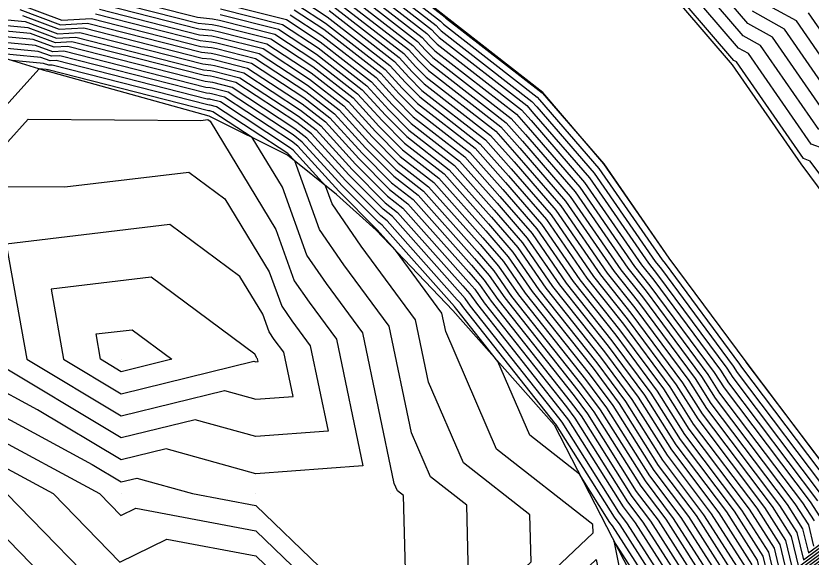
# Model space of a CAD drawing. Extents: x 2188792 to 2191981, y 386090 to 389710.
# Drawn here: x 2190472.3 to 2190531.5, y 387705.4 to 387745.7 of the extents above; entities that cross this region are included whole.
import ezdxf

# ---------------------------------------------------------------- set-up
doc = ezdxf.new("R2010")
doc.units = 0
for name, color, linetype in [('DTM Contours Major', 7, 'Continuous'), ('DTM Contours Minor', 7, 'Continuous'), ('Exist DTM QL2 LIDAR Elevation Point', 7, 'Continuous'), ('PH Exist DTM Breakline', 7, 'Continuous')]:
    doc.layers.add(name, color=color, linetype=linetype)

msp = doc.modelspace()

# ---------------------------------------------------------------- linework, layer by layer
at = {"layer": 'DTM Contours Major'}
for points in [[(2190496.544, 387749.359), (2190502.883, 387744.428), (2190503.277, 387743.994), (2190503.641, 387743.629), (2190509.937, 387738.735), (2190510.646, 387737.937), (2190514.623, 387733.336), (2190518.857, 387727.212), (2190519.768, 387726.06), (2190524.739, 387719.355), (2190525.325, 387718.426), (2190531.963, 387709.63)], [(2190479.41, 387747.275), (2190485.818, 387745.637), (2190486.93, 387745.524), (2190487.452, 387745.413), (2190491.567, 387744.376), (2190494.542, 387742.421), (2190497.737, 387739.936), (2190499.554, 387737.935), (2190501.231, 387736.254), (2190504.171, 387733.968), (2190507.476, 387730.248), (2190509.291, 387728.148), (2190511.223, 387725.354), (2190515.531, 387719.91), (2190517.662, 387717.034), (2190520.427, 387712.652), (2190523.482, 387708.605), (2190526.201, 387704.35), (2190527.217, 387700.067), (2190531.942, 387703.589), (2190517.787, 387683.16)], [(2190495.877, 387747.046), (2190501.167, 387742.931), (2190502.036, 387741.974), (2190502.838, 387741.171), (2190508.015, 387737.146), (2190509.589, 387735.374), (2190512.846, 387731.606), (2190516.312, 387726.593), (2190518.356, 387724.01), (2190522.38, 387718.581), (2190523.692, 387716.502), (2190529.136, 387709.288), (2190530.425, 387707.271), (2190530.907, 387705.24), (2190538.102, 387710.603), (2190531.266, 387700.737)], [(2190472.399, 387746.662), (2190475.736, 387745.402), (2190477.941, 387745.539), (2190486.074, 387743.461), (2190486.858, 387743.381), (2190487.226, 387743.303), (2190490.126, 387742.572), (2190493.875, 387740.109), (2190496.021, 387738.439), (2190498.313, 387735.915), (2190500.428, 387733.795), (2190502.249, 387732.379), (2190506.42, 387727.685), (2190507.514, 387726.419), (2190508.679, 387724.735), (2190514.118, 387717.86), (2190515.304, 387716.261), (2190518.795, 387710.728), (2190520.655, 387708.263), (2190524.088, 387702.889), (2190525.371, 387697.48), (2190528.861, 387700.081), (2190511.047, 387674.372)], [(2190493.009, 387746.18), (2190495.21, 387744.734), (2190499.452, 387741.434), (2190500.795, 387739.955), (2190502.034, 387738.712), (2190506.093, 387735.557), (2190508.533, 387732.811), (2190511.069, 387729.877), (2190513.768, 387725.973), (2190516.943, 387721.96), (2190520.021, 387717.808), (2190522.06, 387714.577), (2190526.309, 387708.946), (2190528.313, 387705.81), (2190529.062, 387702.653), (2190535.022, 387707.096), (2190524.527, 387691.949)], [(2190533.177, 387739.432), (2190529.507, 387744.749), (2190527.126, 387746.074)], [(2190504.308, 387665.583), (2190525.781, 387696.574), (2190523.526, 387694.893), (2190521.976, 387701.429), (2190517.827, 387707.922), (2190517.162, 387708.803), (2190512.945, 387715.487), (2190512.706, 387715.81), (2190506.134, 387724.115), (2190505.737, 387724.69), (2190505.364, 387725.121), (2190500.327, 387730.791), (2190499.624, 387731.336), (2190497.072, 387733.896), (2190494.306, 387736.942), (2190493.208, 387737.796), (2190488.685, 387740.768), (2190486.999, 387741.193), (2190486.785, 387741.238), (2190486.33, 387741.285), (2190476.472, 387743.803), (2190475.244, 387743.727), (2190473.385, 387744.429), (2190462.038, 387745.498)], [(2190486.773, 387739.083), (2190486.713, 387739.095), (2190486.586, 387739.108), (2190475.003, 387742.068), (2190474.751, 387742.052), (2190474.37, 387742.196), (2190472.03, 387742.417)], [(2190470.152, 387714.707), (2190478.535, 387710.172), (2190480.117, 387708.547), (2190481.235, 387709.09), (2190490.154, 387707.411), (2190497.683, 387700.171), (2190500.155, 387697.557), (2190501.613, 387698.756), (2190506.011, 387702.921), (2190505.852, 387709.317), (2190503.163, 387711.422), (2190501.741, 387714.707), (2190500.089, 387722.627), (2190496.711, 387727.209), (2190494.895, 387729.831), (2190493.054, 387734.934), (2190492.59, 387735.445), (2190492.54, 387735.483), (2190487.244, 387738.964), (2190486.773, 387739.083)], [(2190490.287, 387720.206), (2190490.242, 387720.267), (2190490.217, 387720.302), (2190490.187, 387720.386), (2190490.079, 387720.564), (2190482.361, 387726.287), (2190474.926, 387725.4), (2190475.861, 387720.173), (2190480.153, 387717.608), (2190490.007, 387720.026), (2190490.154, 387719.985), (2190490.33, 387719.998), (2190490.287, 387720.206)]]:
    msp.add_lwpolyline(points, dxfattribs=at)
at = {"layer": 'DTM Contours Minor'}
for points in [[(2190497.078, 387751.209), (2190504.255, 387745.626), (2190504.27, 387745.61), (2190504.284, 387745.596), (2190511.475, 387740.006), (2190511.491, 387739.988), (2190516.045, 387734.719), (2190520.893, 387727.708), (2190520.898, 387727.7), (2190526.626, 387719.973), (2190526.631, 387719.966), (2190534.225, 387709.903)], [(2190496.945, 387750.747), (2190503.912, 387745.327), (2190504.022, 387745.206), (2190504.123, 387745.104), (2190511.09, 387739.688), (2190511.279, 387739.475), (2190515.689, 387734.373), (2190520.384, 387727.584), (2190520.616, 387727.29), (2190526.155, 387719.819), (2190526.305, 387719.581), (2190533.66, 387709.835)], [(2190496.678, 387749.822), (2190503.226, 387744.728), (2190503.525, 387744.398), (2190503.802, 387744.121), (2190510.321, 387739.052), (2190510.857, 387738.45), (2190514.978, 387733.681), (2190519.366, 387727.336), (2190520.051, 387726.47), (2190525.211, 387719.509), (2190525.652, 387718.811), (2190532.529, 387709.698)], [(2190496.811, 387750.284), (2190503.569, 387745.027), (2190503.774, 387744.802), (2190503.962, 387744.613), (2190510.706, 387739.37), (2190511.068, 387738.962), (2190515.334, 387734.027), (2190519.875, 387727.46), (2190520.333, 387726.88), (2190525.683, 387719.664), (2190525.978, 387719.196), (2190533.094, 387709.766)], [(2190532.042, 387737.272), (2190527.72, 387743.532), (2190526.432, 387744.249), (2190521.691, 387749.778)], [(2190532.61, 387738.352), (2190528.613, 387744.14), (2190526.779, 387745.162), (2190522.459, 387750.199)], [(2190533.411, 387735.482), (2190531.475, 387736.192), (2190526.827, 387742.923), (2190526.085, 387743.336), (2190520.922, 387749.357)], [(2190496.411, 387748.897), (2190502.54, 387744.129), (2190503.029, 387743.59), (2190503.48, 387743.138), (2190509.553, 387738.417), (2190510.434, 387737.424), (2190514.267, 387732.99), (2190518.348, 387727.088), (2190519.486, 387725.65), (2190524.267, 387719.2), (2190524.999, 387718.041), (2190531.398, 387709.561), (2190532.115, 387708.439)], [(2190536.804, 387727.664), (2190531.418, 387734.924), (2190530.907, 387735.112), (2190525.934, 387742.314), (2190525.738, 387742.424), (2190520.153, 387748.936)], [(2190496.144, 387747.972), (2190501.854, 387743.53), (2190502.533, 387742.782), (2190503.159, 387742.154), (2190508.784, 387737.781), (2190510.012, 387736.399), (2190513.557, 387732.298), (2190517.33, 387726.84), (2190518.921, 387724.83), (2190523.324, 387718.89), (2190524.346, 387717.271), (2190530.267, 387709.425), (2190531.27, 387707.855), (2190531.645, 387706.274)], [(2190496.277, 387748.434), (2190502.197, 387743.829), (2190502.781, 387743.186), (2190503.32, 387742.646), (2190509.168, 387738.099), (2190510.223, 387736.912), (2190513.912, 387732.644), (2190517.839, 387726.964), (2190519.203, 387725.24), (2190523.796, 387719.045), (2190524.672, 387717.656), (2190530.833, 387709.493), (2190531.693, 387708.147)], [(2190496.01, 387747.509), (2190501.511, 387743.23), (2190502.284, 387742.378), (2190502.998, 387741.662), (2190508.399, 387737.464), (2190509.8, 387735.887), (2190513.201, 387731.952), (2190516.821, 387726.717), (2190518.638, 387724.42), (2190522.852, 387718.736), (2190524.019, 387716.886), (2190529.702, 387709.356), (2190530.848, 387707.563), (2190531.276, 387705.757), (2190538.718, 387711.304)], [(2190479.116, 387746.927), (2190485.87, 387745.202), (2190486.916, 387745.096), (2190487.407, 387744.991), (2190491.279, 387744.015), (2190494.409, 387741.959), (2190497.393, 387739.637), (2190499.306, 387737.531), (2190501.07, 387735.762), (2190503.786, 387733.65), (2190507.265, 387729.735), (2190508.936, 387727.802), (2190510.714, 387725.23), (2190515.248, 387719.5), (2190517.191, 387716.879), (2190520.101, 387712.268), (2190522.916, 387708.537), (2190525.778, 387704.058), (2190526.848, 387699.549), (2190531.325, 387702.887), (2190516.439, 387681.402)], [(2190493.585, 387746.902), (2190495.476, 387745.659), (2190500.138, 387742.033), (2190501.292, 387740.763), (2190502.356, 387739.696), (2190506.862, 387736.192), (2190508.955, 387733.836), (2190511.779, 387730.569), (2190514.786, 387726.221), (2190517.508, 387722.78), (2190520.965, 387718.117), (2190522.713, 387715.347), (2190527.44, 387709.083), (2190529.158, 387706.394), (2190529.8, 387703.688), (2190536.254, 387708.499), (2190527.222, 387695.464)], [(2190533.745, 387740.513), (2190530.4, 387745.358), (2190527.473, 387746.987)], [(2190462.498, 387746.311), (2190472.991, 387745.322), (2190475.441, 387744.397), (2190477.059, 387744.498), (2190486.228, 387742.155), (2190486.814, 387742.096), (2190487.09, 387742.037), (2190489.261, 387741.49), (2190493.475, 387738.721), (2190494.992, 387737.541), (2190497.569, 387734.704), (2190499.946, 387732.32), (2190501.095, 387731.426), (2190505.786, 387726.147), (2190506.448, 387725.381), (2190507.152, 387724.363), (2190513.271, 387716.63), (2190513.888, 387715.796), (2190517.815, 387709.573), (2190518.958, 387708.058), (2190522.821, 387702.013), (2190524.264, 387695.928), (2190527.013, 387697.977), (2190507.004, 387669.098)], [(2190472.596, 387746.216), (2190475.638, 387745.067), (2190477.647, 387745.192), (2190486.125, 387743.026), (2190486.843, 387742.953), (2190487.18, 387742.881), (2190489.838, 387742.211), (2190493.741, 387739.646), (2190495.678, 387738.14), (2190498.065, 387735.511), (2190500.267, 387733.303), (2190501.864, 387732.062), (2190506.209, 387727.172), (2190507.159, 387726.073), (2190508.17, 387724.611), (2190513.836, 387717.45), (2190514.832, 387716.106), (2190518.468, 387710.343), (2190520.089, 387708.195), (2190523.666, 387702.597), (2190525.002, 387696.963), (2190528.245, 387699.38), (2190509.7, 387672.614)], [(2190478.528, 387746.233), (2190485.972, 387744.331), (2190486.887, 387744.239), (2190487.316, 387744.147), (2190490.703, 387743.294), (2190494.142, 387741.034), (2190496.707, 387739.038), (2190498.81, 387736.723), (2190500.749, 387734.778), (2190503.017, 387733.015), (2190506.843, 387728.71), (2190508.225, 387727.111), (2190509.697, 387724.982), (2190514.683, 387718.68), (2190516.247, 387716.57), (2190519.448, 387711.498), (2190521.786, 387708.4), (2190524.933, 387703.474), (2190526.109, 387698.515), (2190530.093, 387701.484), (2190513.743, 387677.887)], [(2190478.822, 387746.58), (2190485.921, 387744.767), (2190486.901, 387744.667), (2190487.362, 387744.569), (2190490.991, 387743.655), (2190494.275, 387741.496), (2190497.05, 387739.338), (2190499.058, 387737.127), (2190500.91, 387735.27), (2190503.402, 387733.333), (2190507.054, 387729.222), (2190508.58, 387727.456), (2190510.205, 387725.106), (2190514.966, 387719.09), (2190516.719, 387716.725), (2190519.774, 387711.883), (2190522.351, 387708.468), (2190525.356, 387703.766), (2190526.478, 387699.032), (2190530.709, 387702.186), (2190515.091, 387679.645)], [(2190487.543, 387746.257), (2190492.144, 387745.098), (2190494.809, 387743.346), (2190498.423, 387740.535), (2190500.051, 387738.743), (2190501.552, 387737.237), (2190504.94, 387734.604), (2190507.899, 387731.273), (2190510.002, 387728.84), (2190512.241, 387725.602), (2190516.096, 387720.73), (2190518.606, 387717.343), (2190521.08, 387713.422), (2190524.613, 387708.741), (2190527.046, 387704.934), (2190527.955, 387701.101), (2190533.174, 387704.992), (2190520.483, 387686.676)], [(2190487.588, 387746.679), (2190492.432, 387745.459), (2190494.943, 387743.809), (2190498.766, 387740.835), (2190500.299, 387739.147), (2190501.713, 387737.729), (2190505.324, 387734.921), (2190508.11, 387731.786), (2190510.358, 387729.186), (2190512.75, 387725.726), (2190516.378, 387721.14), (2190519.078, 387717.498), (2190521.407, 387713.807), (2190525.178, 387708.81), (2190527.468, 387705.226), (2190528.324, 387701.619), (2190533.79, 387705.693), (2190521.831, 387688.433)], [(2190493.297, 387746.541), (2190495.343, 387745.196), (2190499.795, 387741.733), (2190501.043, 387740.359), (2190502.195, 387739.204), (2190506.477, 387735.875), (2190508.744, 387733.323), (2190511.424, 387730.223), (2190514.277, 387726.097), (2190517.226, 387722.37), (2190520.493, 387717.962), (2190522.386, 387714.962), (2190526.874, 387709.015), (2190528.735, 387706.102), (2190529.431, 387703.171), (2190535.638, 387707.797), (2190525.874, 387693.706)], [(2190495.743, 387746.584), (2190500.824, 387742.632), (2190501.788, 387741.57), (2190502.677, 387740.679), (2190507.63, 387736.828), (2190509.378, 387734.861), (2190512.49, 387731.261), (2190515.803, 387726.469), (2190518.073, 387723.6), (2190521.909, 387718.426), (2190523.366, 387716.117), (2190528.571, 387709.22), (2190530.003, 387706.979), (2190530.538, 387704.722), (2190537.486, 387709.902), (2190529.918, 387698.98)], [(2190462.268, 387745.905), (2190473.188, 387744.876), (2190475.342, 387744.062), (2190476.765, 387744.151), (2190486.279, 387741.72), (2190486.8, 387741.667), (2190487.044, 387741.615), (2190488.973, 387741.129), (2190493.341, 387738.259), (2190494.649, 387737.241), (2190497.32, 387734.3), (2190499.785, 387731.828), (2190500.711, 387731.108), (2190505.575, 387725.634), (2190506.092, 387725.036), (2190506.643, 387724.239), (2190512.988, 387716.22), (2190513.416, 387715.642), (2190517.489, 387709.188), (2190518.393, 387707.99), (2190522.399, 387701.721), (2190523.895, 387695.411), (2190526.397, 387697.276), (2190505.656, 387667.341)], [(2190472.793, 387745.769), (2190475.539, 387744.732), (2190477.353, 387744.845), (2190486.177, 387742.59), (2190486.829, 387742.524), (2190487.135, 387742.459), (2190489.55, 387741.85), (2190493.608, 387739.184), (2190495.335, 387737.84), (2190497.817, 387735.107), (2190500.106, 387732.812), (2190501.48, 387731.744), (2190505.998, 387726.659), (2190506.803, 387725.727), (2190507.661, 387724.487), (2190513.553, 387717.04), (2190514.36, 387715.951), (2190518.142, 387709.958), (2190519.524, 387708.127), (2190523.244, 387702.305), (2190524.633, 387696.445), (2190527.629, 387698.679), (2190508.352, 387670.856)], [(2190478.234, 387745.886), (2190486.023, 387743.896), (2190486.872, 387743.81), (2190487.271, 387743.725), (2190490.414, 387742.933), (2190494.008, 387740.571), (2190496.364, 387738.739), (2190498.561, 387736.319), (2190500.588, 387734.287), (2190502.633, 387732.697), (2190506.631, 387728.197), (2190507.87, 387726.765), (2190509.188, 387724.858), (2190514.401, 387718.27), (2190515.775, 387716.415), (2190519.121, 387711.113), (2190521.22, 387708.332), (2190524.511, 387703.182), (2190525.74, 387697.997), (2190529.477, 387700.783), (2190512.395, 387676.129)], [(2190487.498, 387745.835), (2190491.856, 387744.737), (2190494.676, 387742.884), (2190498.08, 387740.236), (2190499.802, 387738.339), (2190501.392, 387736.745), (2190504.555, 387734.286), (2190507.688, 387730.76), (2190509.647, 387728.494), (2190511.732, 387725.478), (2190515.813, 387720.32), (2190518.134, 387717.189), (2190520.754, 387713.037), (2190524.047, 387708.673), (2190526.623, 387704.642), (2190527.586, 387700.584), (2190532.558, 387704.29), (2190519.135, 387684.918)], [(2190492.72, 387745.819), (2190495.076, 387744.271), (2190499.109, 387741.134), (2190500.547, 387739.551), (2190501.874, 387738.22), (2190505.708, 387735.239), (2190508.322, 387732.298), (2190510.713, 387729.531), (2190513.259, 387725.849), (2190516.661, 387721.55), (2190519.55, 387717.653), (2190521.733, 387714.192), (2190525.744, 387708.878), (2190527.891, 387705.518), (2190528.693, 387702.136), (2190534.406, 387706.394), (2190523.179, 387690.191)], [(2190495.61, 387746.121), (2190500.481, 387742.332), (2190501.54, 387741.167), (2190502.516, 387740.187), (2190507.246, 387736.51), (2190509.167, 387734.349), (2190512.135, 387730.915), (2190515.295, 387726.345), (2190517.791, 387723.19), (2190521.437, 387718.272), (2190523.039, 387715.732), (2190528.005, 387709.151), (2190529.58, 387706.686), (2190530.169, 387704.205), (2190536.87, 387709.2), (2190528.57, 387697.222)], [(2190534.313, 387741.593), (2190531.293, 387745.966)], [(2190502.96, 387663.825), (2190525.165, 387695.873), (2190523.157, 387694.376), (2190521.554, 387701.137), (2190517.262, 387707.853), (2190516.836, 387708.418), (2190512.473, 387715.332), (2190512.423, 387715.4), (2190505.625, 387723.991), (2190505.381, 387724.344), (2190505.152, 387724.609), (2190499.942, 387730.473), (2190499.464, 387730.845), (2190496.824, 387733.492), (2190493.963, 387736.642), (2190493.074, 387737.333), (2190488.397, 387740.407), (2190486.954, 387740.771), (2190486.771, 387740.81), (2190486.381, 387740.849), (2190476.178, 387743.456), (2190475.145, 387743.392), (2190473.582, 387743.982), (2190463.974, 387744.888)], [(2190521.131, 387700.845), (2190516.697, 387707.785), (2190516.509, 387708.034), (2190514.238, 387711.632), (2190510.538, 387714.529), (2190508.162, 387720.018), (2190505.116, 387723.867), (2190505.026, 387723.998), (2190504.941, 387724.096), (2190499.558, 387730.155), (2190499.303, 387730.353), (2190496.576, 387733.088), (2190493.619, 387736.343), (2190492.941, 387736.871), (2190488.108, 387740.046), (2190486.909, 387740.349), (2190486.756, 387740.381), (2190486.432, 387740.414), (2190475.884, 387743.109), (2190475.047, 387743.057), (2190473.779, 387743.536), (2190465.988, 387744.27)], [(2190486.863, 387739.927), (2190486.742, 387739.953), (2190486.483, 387739.979), (2190475.59, 387742.762), (2190474.948, 387742.722), (2190473.976, 387743.089), (2190468.002, 387743.652)], [(2190486.818, 387739.505), (2190486.727, 387739.524), (2190486.535, 387739.544), (2190475.296, 387742.415), (2190474.85, 387742.387), (2190474.173, 387742.643), (2190470.016, 387743.034)], [(2190486.727, 387738.661), (2190486.698, 387738.667), (2190486.637, 387738.673), (2190474.709, 387741.721), (2190474.652, 387741.717), (2190474.567, 387741.749), (2190474.044, 387741.799), (2190467.705, 387734.787)], [(2190471.618, 387710.172), (2190479.963, 387701.603), (2190485.858, 387704.467), (2190490.154, 387703.658), (2190493.78, 387700.171), (2190500.155, 387693.429), (2190503.914, 387696.52), (2190515.259, 387707.265), (2190515.243, 387707.885), (2190508.08, 387713.493), (2190504.292, 387722.244), (2190504.01, 387723.595), (2190500.554, 387728.283), (2190499.173, 387729.837), (2190499.142, 387729.861), (2190496.327, 387732.684), (2190493.276, 387736.043), (2190492.807, 387736.408), (2190487.82, 387739.686), (2190486.863, 387739.927)], [(2190470.152, 387712.836), (2190475.077, 387710.172), (2190480.04, 387705.075), (2190483.547, 387706.779), (2190490.154, 387705.535), (2190495.732, 387700.171), (2190500.155, 387695.493), (2190502.763, 387697.638), (2190510.635, 387705.093), (2190510.547, 387708.601), (2190505.621, 387712.458), (2190503.016, 387718.475), (2190502.05, 387723.111), (2190498.005, 387728.597), (2190495.831, 387731.737), (2190495.342, 387733.092), (2190492.933, 387735.744), (2190492.674, 387735.946), (2190487.532, 387739.325), (2190486.818, 387739.505)], [(2190470.152, 387716.578), (2190477.985, 387712.341), (2190480.153, 387711.045), (2190481.31, 387711.329), (2190485.456, 387710.172), (2190490.154, 387709.288), (2190499.635, 387700.171), (2190500.155, 387699.621), (2190500.462, 387699.873), (2190501.387, 387700.75), (2190501.156, 387710.033), (2190500.704, 387710.387), (2190500.466, 387710.938), (2190498.129, 387722.143), (2190495.417, 387725.82), (2190493.96, 387727.925), (2190492.137, 387732.976), (2190489.899, 387736.669), (2190486.955, 387738.603), (2190486.727, 387738.661)], [(2190468.656, 387732.994), (2190473.231, 387738.054), (2190486.059, 387737.958), (2190486.597, 387738.023), (2190486.753, 387737.907), (2190491.65, 387729.828), (2190493.024, 387726.019), (2190494.123, 387724.432), (2190496.168, 387721.658), (2190498.132, 387712.242), (2190490.154, 387711.643), (2190483.484, 387713.503), (2190480.153, 387712.686), (2190473.908, 387716.417), (2190470.152, 387718.449), (2190463.467, 387720.173), (2190467.902, 387722.423), (2190466.84, 387730.174), (2190468.656, 387732.994)], [(2190469.608, 387731.201), (2190471.273, 387733.043), (2190475.943, 387733.008), (2190485.185, 387734.111), (2190487.862, 387732.126), (2190491.162, 387726.681), (2190492.088, 387724.114), (2190492.829, 387723.044), (2190494.208, 387721.174), (2190495.531, 387714.827), (2190490.154, 387714.423), (2190485.659, 387715.678), (2190480.153, 387714.327), (2190470.368, 387720.173), (2190470.152, 387721.379), (2190468.946, 387730.174), (2190469.608, 387731.201)], [(2190492.247, 387720.69), (2190491.535, 387721.655), (2190491.153, 387722.208), (2190490.675, 387723.533), (2190488.971, 387726.345), (2190483.773, 387730.199), (2190471.582, 387728.744), (2190473.114, 387720.173), (2190480.153, 387715.968), (2190487.833, 387717.852), (2190490.154, 387717.204), (2190492.931, 387717.413), (2190492.247, 387720.69)], [(2190480.153, 387719.249), (2190478.607, 387720.173), (2190478.27, 387722.056), (2190480.948, 387722.375), (2190483.918, 387720.173), (2190480.153, 387719.249)], [(2190470.152, 387708.333), (2190478.239, 387700.016), (2190479.518, 387699.561), (2190479.93, 387699.252), (2190481.313, 387698.653), (2190483.847, 387700.055), (2190488.17, 387702.155), (2190490.154, 387701.782), (2190491.829, 387700.171), (2190500.155, 387691.364), (2190505.065, 387695.403), (2190515.491, 387705.277), (2190517.144, 387696.894), (2190514.573, 387690.015), (2190513.038, 387682.407), (2190502.756, 387665.162)], [(2190500.264, 387660.31), (2190523.933, 387694.47), (2190522.419, 387693.341), (2190520.709, 387700.553), (2190516.804, 387706.663), (2190518.45, 387698.315), (2190515.356, 387690.037), (2190514.036, 387683.496), (2190500.35, 387660.542), (2190500.155, 387660.654), (2190493.721, 387670.168), (2190490.154, 387672.004), (2190488.2, 387672.123), (2190486.174, 387670.168), (2190484.252, 387666.069), (2190483.692, 387660.167), (2190490.154, 387650.414), (2190493.9, 387653.912), (2190499.62, 387659.454), (2190499.968, 387659.901)]]:
    msp.add_lwpolyline(points, dxfattribs=at)
at = {"layer": 'Exist DTM QL2 LIDAR Elevation Point'}
for p, q in [((2190480.153, 387720.173), (2190480.153, 387720.173)), ((2190490.154, 387720.173), (2190490.154, 387720.173)), ((2190480.153, 387710.172), (2190480.153, 387710.172)), ((2190490.154, 387710.172), (2190490.154, 387710.172)), ((2190500.208, 387710.178), (2190500.208, 387710.178))]:
    msp.add_line(p, q, dxfattribs=at)
at = {"layer": 'PH Exist DTM Breakline'}
for points in [[(2190460.527, 387792.092), (2190465.583, 387783.303), (2190466.436, 387777.127), (2190467.861, 387774.054), (2190469.303, 387772.316), (2190474.697, 387766.817), (2190479.342, 387765.292), (2190484.199, 387765.763), (2190488.193, 387765.821), (2190490.886, 387765.338), (2190502.543, 387762.356), (2190508.321, 387757.832), (2190514.099, 387753.308), (2190519.877, 387748.785), (2190525.614, 387742.096), (2190530.704, 387734.724), (2190536.291, 387727.193)], [(2190534.234, 387709.904), (2190526.642, 387719.979), (2190520.906, 387727.711), (2190516.058, 387734.732), (2190511.51, 387740.035), (2190504.309, 387745.673), (2190497.107, 387751.311), (2190488.327, 387753.557), (2190487.208, 387753.758), (2190484.868, 387753.724), (2190477.987, 387753.057), (2190468.152, 387756.286), (2190460.35, 387764.238), (2190457.59, 387767.568), (2190454.749, 387773.693), (2190453.971, 387779.328), (2190450.635, 387785.127)], [(2190430.148, 387760.177), (2190437.61, 387754.298), (2190444.699, 387751.543), (2190450.143, 387749.535), (2190462.03, 387745.484), (2190474.624, 387741.621)], [(2190499.12, 387729.793), (2190496.169, 387732.426), (2190492.508, 387735.373), (2190486.685, 387738.265), (2190474.624, 387741.621)], [(2190499.12, 387729.793), (2190504.817, 387723.795), (2190512.349, 387715.292), (2190516.253, 387707.731), (2190520.157, 387700.171)]]:
    msp.add_lwpolyline(points, dxfattribs=at)

doc.saveas('drawing.dxf')
